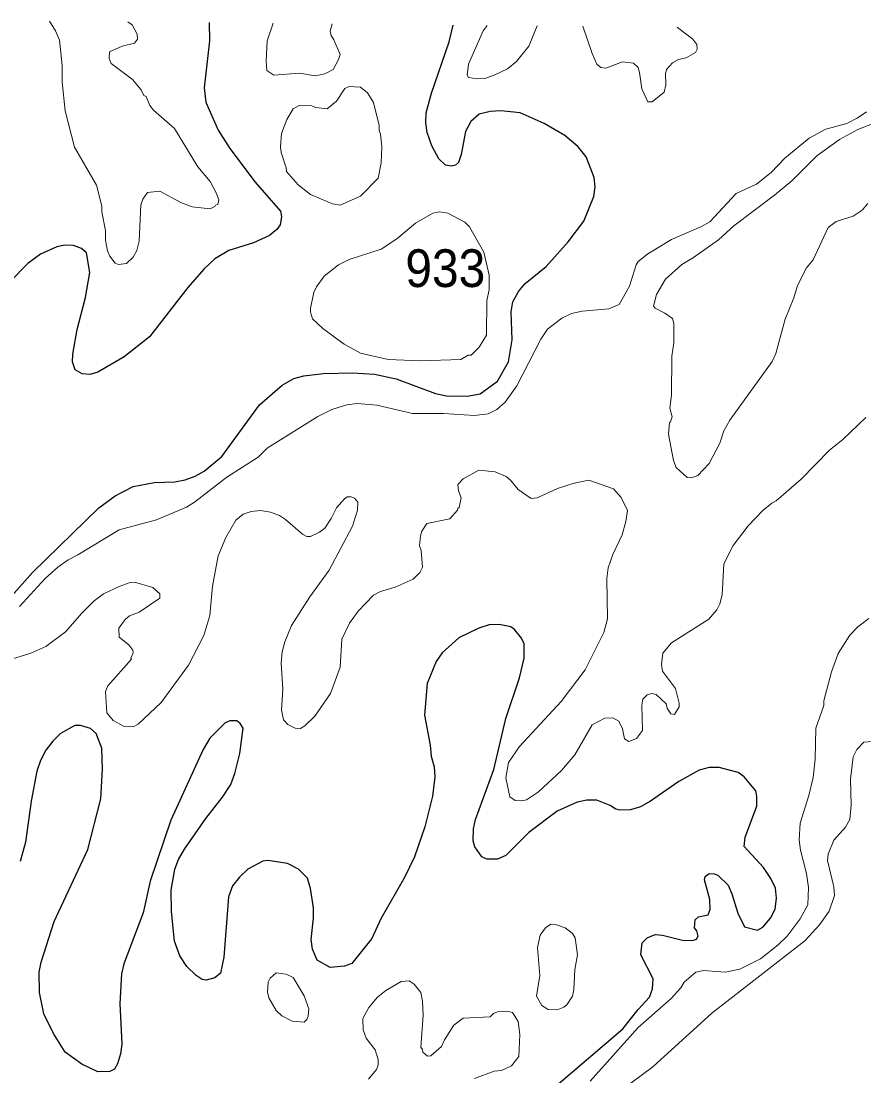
# Model space of a CAD drawing. Extents: x 598.3 to 623.2, y 6902.2 to 6930.1.
# Drawn here: x 616.767 to 618.553, y 6927.682 to 6929.917 of the extents above; entities that cross this region are included whole.
import ezdxf

# ---------------------------------------------------------------- set-up
doc = ezdxf.new("R2010")
doc.units = 0
doc.header["$LTSCALE"] = 0.032
doc.layers.add('1', color=7, linetype='Continuous', lineweight=25)
doc.layers.add('2', color=7, linetype='Continuous', lineweight=13)
doc.layers.add('21', color=7, linetype='Continuous')

msp = doc.modelspace()

# ---------------------------------------------------------------- linework, layer by layer
at = {"layer": '1'}
for points in [[(617.1654, 6929.9142), (617.1662, 6929.8755), (617.1551, 6929.7759), (617.1582, 6929.7454), (617.1848, 6929.6864), (617.209, 6929.6473), (617.2628, 6929.5761), (617.3165, 6929.5149), (617.3191, 6929.5032), (617.3163, 6929.486), (617.3086, 6929.4759), (617.2936, 6929.463), (617.2598, 6929.4474), (617.2073, 6929.4316), (617.1777, 6929.4135), (617.154, 6929.3917), (617.1202, 6929.3531), (617.0394, 6929.2487), (616.9851, 6929.2062), (616.9294, 6929.1737), (616.9127, 6929.1689), (616.8962, 6929.1701), (616.8813, 6929.1788), (616.8756, 6929.1953), (616.8764, 6929.2117), (616.8861, 6929.2638), (616.9032, 6929.3321), (616.9128, 6929.3849), (616.9055, 6929.4263), (616.895, 6929.4354), (616.878, 6929.4419), (616.8599, 6929.4427), (616.8427, 6929.4395), (616.8082, 6929.424), (616.7814, 6929.4037), (616.7428, 6929.365)], [(617.7375, 6929.7201), (617.7199, 6929.705), (617.7087, 6929.6834), (617.6997, 6929.6348), (617.694, 6929.6181), (617.6872, 6929.612), (617.6781, 6929.6098), (617.6665, 6929.6121), (617.6523, 6929.6259), (617.6372, 6929.6535), (617.6277, 6929.6812), (617.6244, 6929.7022), (617.6251, 6929.7233), (617.6364, 6929.7646), (617.6743, 6929.8735), (617.6824, 6929.9092)], [(616.7415, 6928.6935), (616.7912, 6928.7488), (616.932, 6928.8862), (616.9665, 6928.9118), (617.0046, 6928.9312), (617.0493, 6928.94), (617.093, 6928.9416), (617.1147, 6928.9458), (617.1357, 6928.9532), (617.1551, 6928.9637), (617.1925, 6928.9948), (617.2721, 6929.1041), (617.3203, 6929.1461), (617.3446, 6929.1603), (617.366, 6929.166), (617.4081, 6929.1708), (617.4693, 6929.1724), (617.5156, 6929.1692), (617.5619, 6929.1592), (617.6451, 6929.1287), (617.6685, 6929.1237), (617.7121, 6929.123), (617.7396, 6929.128), (617.7765, 6929.1546), (617.8, 6929.1952), (617.8074, 6929.2421), (617.8057, 6929.3013), (617.8091, 6929.3224), (617.8211, 6929.3447), (617.8353, 6929.3612), (617.8795, 6929.3976), (617.9266, 6929.4496), (617.9598, 6929.4938), (617.9806, 6929.5458), (617.9837, 6929.5665), (617.9815, 6929.5862), (617.9641, 6929.63), (617.9475, 6929.6513), (617.9193, 6929.6748), (617.8751, 6929.7006), (617.8248, 6929.7229), (617.7833, 6929.7276), (617.7611, 6929.7261), (617.7375, 6929.7201)], [(618.0156, 6928.2551), (617.987, 6928.2665), (617.9656, 6928.2665), (617.9452, 6928.2625), (617.9031, 6928.2432), (617.8427, 6928.1983), (617.794, 6928.1498), (617.7765, 6928.1419), (617.7537, 6928.1419), (617.7436, 6928.1465), (617.7285, 6928.1679), (617.7248, 6928.1805), (617.7256, 6928.2063), (617.7301, 6928.2259), (617.7685, 6928.3316), (617.7943, 6928.4397), (617.823, 6928.5262), (617.8332, 6928.5673), (617.8333, 6928.5979), (617.8273, 6928.61), (617.8123, 6928.6281), (617.8045, 6928.6337), (617.7799, 6928.6389), (617.7588, 6928.6381), (617.7369, 6928.6311), (617.6943, 6928.6107), (617.6593, 6928.5791), (617.6464, 6928.5606), (617.6276, 6928.5139), (617.622, 6928.4471), (617.634, 6928.3831), (617.6358, 6928.3601), (617.6421, 6928.3377), (617.6437, 6928.3164), (617.639, 6928.2749), (617.6228, 6928.2101), (617.6006, 6928.1465), (617.5797, 6928.1028), (617.5295, 6928.0154), (617.5104, 6927.9738), (617.4676, 6927.9208), (617.452, 6927.9151), (617.422, 6927.912), (617.3945, 6927.9274), (617.3847, 6927.9511), (617.3816, 6927.9716), (617.3863, 6928.0169), (617.3863, 6928.0385), (617.3801, 6928.0796), (617.3741, 6928.1014), (617.3548, 6928.1208), (617.3316, 6928.1328), (617.2895, 6928.1386), (617.2795, 6928.1378), (617.2474, 6928.1202), (617.23, 6928.1036), (617.2152, 6928.0853), (617.2066, 6928.0622), (617.1969, 6927.9343), (617.1898, 6927.9), (617.1777, 6927.8905), (617.1589, 6927.8854), (617.1508, 6927.8869), (617.138, 6927.8955), (617.1179, 6927.9142), (617.1032, 6927.9367), (617.0924, 6927.9678), (617.0854, 6928.0309), (617.0853, 6928.0763), (617.0925, 6928.1205), (617.1003, 6928.1411), (617.1129, 6928.1632), (617.1583, 6928.228), (617.194, 6928.273), (617.2111, 6928.2998), (617.22, 6928.323), (617.2302, 6928.3656), (617.2374, 6928.4192), (617.231, 6928.4291), (617.2241, 6928.4349), (617.2091, 6928.4349), (617.1996, 6928.4303), (617.1666, 6928.3982), (617.1529, 6928.3743), (617.0843, 6928.2241), (617.0408, 6928.0952), (617.0259, 6928.0278), (616.9848, 6927.92), (616.98, 6927.8987), (616.9759, 6927.8359), (616.9808, 6927.7501), (616.9777, 6927.7293), (616.971, 6927.7078), (616.9649, 6927.6971), (616.9547, 6927.692), (616.9296, 6927.6911), (616.8959, 6927.7076), (616.8607, 6927.7326), (616.8359, 6927.7727), (616.8152, 6927.8141)], [(616.8152, 6927.8141), (616.8059, 6927.8589), (616.8052, 6927.9025), (616.8093, 6927.9236), (616.8372, 6928.01), (616.9082, 6928.1621), (616.9363, 6928.2694), (616.9395, 6928.3322), (616.9379, 6928.3766), (616.926, 6928.4077), (616.9141, 6928.4188), (616.8926, 6928.4251), (616.8807, 6928.4251), (616.8503, 6928.408), (616.8342, 6928.3919), (616.8197, 6928.3728), (616.8078, 6928.351), (616.8004, 6928.3283), (616.7881, 6928.2649), (616.7761, 6928.1778), (616.7651, 6928.1368)], [(617.9018, 6927.6623), (618.0418, 6927.7822), (618.0747, 6927.8232), (618.0986, 6927.8494), (618.1052, 6927.8667), (618.1067, 6927.888), (618.0802, 6927.9387), (618.0828, 6927.9647), (618.0939, 6927.9751), (618.1108, 6927.9824), (618.1262, 6927.9807), (618.1686, 6927.9702), (618.1897, 6927.9695), (618.1983, 6927.9721), (618.2014, 6927.9788), (618.1991, 6927.9902), (618.1943, 6927.9965), (618.1952, 6928.0131), (618.2024, 6928.0195), (618.2232, 6928.0238), (618.2274, 6928.0353), (618.2266, 6928.056), (618.2153, 6928.0978), (618.2165, 6928.105), (618.2252, 6928.1111), (618.2356, 6928.1108), (618.2431, 6928.1076), (618.2651, 6928.0864), (618.273, 6928.0683), (618.2856, 6928.0272), (618.2997, 6927.9985), (618.3272, 6927.9915), (618.3389, 6927.9977), (618.3549, 6928.017), (618.365, 6928.0359), (618.3674, 6928.059), (618.3658, 6928.0803), (618.3555, 6928.1011), (618.3401, 6928.1238), (618.2995, 6928.1686), (618.3011, 6928.1885), (618.3262, 6928.2537), (618.3262, 6928.2749), (618.3237, 6928.2867), (618.2993, 6928.3161), (618.2865, 6928.3256), (618.2463, 6928.3361), (618.2251, 6928.3361), (618.2039, 6928.3304), (618.1605, 6928.3064), (618.101, 6928.2645), (618.0796, 6928.2529), (618.0582, 6928.2464), (618.0354, 6928.2455), (618.0273, 6928.2475), (618.0156, 6928.2551)]]:
    msp.add_lwpolyline(points, dxfattribs=at)
at = {"layer": '2'}
for points in [[(616.9931, 6929.9159), (617.002, 6929.9096), (617.0132, 6929.89), (617.014, 6929.8794), (617.0073, 6929.871), (616.981, 6929.8642), (616.9544, 6929.8524), (616.9533, 6929.8386), (616.9576, 6929.8277), (617.0028, 6929.7938), (617.0212, 6929.7722), (617.0269, 6929.7602), (617.0318, 6929.7574), (617.0398, 6929.7385), (617.0473, 6929.729), (617.0923, 6929.6897), (617.1415, 6929.6088), (617.1674, 6929.5774), (617.1806, 6929.5539), (617.1863, 6929.5388), (617.184, 6929.5289), (617.1791, 6929.5275), (617.1773, 6929.5244), (617.1675, 6929.5197), (617.1295, 6929.5243), (617.1058, 6929.5328), (617.0609, 6929.5568), (617.0351, 6929.5543), (617.0247, 6929.54), (617.0205, 6929.528), (617.0172, 6929.4514), (617.0123, 6929.4317), (617.0042, 6929.4176), (616.9905, 6929.4039), (616.9736, 6929.4015), (616.9663, 6929.4048), (616.955, 6929.4193), (616.9501, 6929.4304), (616.9461, 6929.453), (616.9461, 6929.4741), (616.938, 6929.5132), (616.9378, 6929.5251), (616.9266, 6929.5696), (616.8799, 6929.6502), (616.8605, 6929.7275), (616.8538, 6929.7881), (616.8537, 6929.8234), (616.8481, 6929.8772), (616.8398, 6929.8971), (616.8271, 6929.9175)], [(617.4264, 6929.9117), (617.422, 6929.8963), (617.4238, 6929.8869), (617.4299, 6929.8777), (617.4429, 6929.8468), (617.4399, 6929.8359), (617.4281, 6929.815), (617.4104, 6929.8061), (617.3899, 6929.8014), (617.3567, 6929.8069), (617.3025, 6929.803), (617.2877, 6929.8127), (617.286, 6929.8324), (617.2884, 6929.8756), (617.3009, 6929.9129)], [(617.7545, 6929.9085), (617.7464, 6929.8966), (617.7148, 6929.8263), (617.7119, 6929.803), (617.7152, 6929.7981), (617.7335, 6929.7949), (617.7497, 6929.7962), (617.7696, 6929.8027), (617.7974, 6929.8165), (617.8171, 6929.8322), (617.8428, 6929.8642), (617.8604, 6929.9074)], [(618.157, 6929.9046), (618.1578, 6929.9041), (618.1901, 6929.879), (618.1989, 6929.8677), (618.1998, 6929.8577), (618.1959, 6929.8509), (618.1765, 6929.8397), (618.1603, 6929.8362), (618.1471, 6929.8294), (618.1347, 6929.8148), (618.1327, 6929.8059), (618.1335, 6929.7822), (618.1296, 6929.767), (618.1041, 6929.7463), (618.0953, 6929.7466), (618.0821, 6929.7737), (618.0777, 6929.8089), (618.0744, 6929.819), (618.0646, 6929.8283), (618.0412, 6929.8312), (618.0062, 6929.8177), (617.9953, 6929.8192), (617.9872, 6929.8263), (617.9768, 6929.849), (617.9572, 6929.9065)], [(616.7639, 6928.677), (616.8181, 6928.7361), (616.8451, 6928.7608), (616.8664, 6928.7763), (616.8875, 6928.7865), (616.9749, 6928.8392), (617.0538, 6928.861), (617.1177, 6928.8877), (617.1346, 6928.8979), (617.2032, 6928.9512), (617.2697, 6928.9936), (617.2882, 6929.0127), (617.3956, 6929.0796), (617.4258, 6929.0945), (617.4574, 6929.1043), (617.4792, 6929.1075), (617.5205, 6929.1036), (617.5962, 6929.0858), (617.6622, 6929.0857), (617.728, 6929.0817), (617.7566, 6929.0856), (617.7752, 6929.0943), (617.7929, 6929.1103), (617.8177, 6929.1446), (617.8683, 6929.2434), (617.8825, 6929.2646), (617.9126, 6929.288), (617.933, 6929.2976), (617.9556, 6929.3026), (618.0126, 6929.3075), (618.0341, 6929.3167), (618.0564, 6929.3556), (618.0702, 6929.4011), (618.0745, 6929.4078), (618.0948, 6929.4246), (618.1455, 6929.4547), (618.2088, 6929.4822), (618.2265, 6929.4922), (618.282, 6929.5523), (618.3252, 6929.5721), (618.3563, 6929.5967), (618.3852, 6929.627), (618.4367, 6929.6696), (618.4721, 6929.6885), (618.517, 6929.7006), (618.539, 6929.7116), (618.5587, 6929.7254)], [(618.6074, 6929.7139), (618.5402, 6929.6877), (618.5013, 6929.6666), (618.4531, 6929.632), (618.4, 6929.5788), (618.3638, 6929.5484), (618.2775, 6929.4836), (618.245, 6929.4539), (618.1915, 6929.4163), (618.1673, 6929.4021), (618.1322, 6929.3708), (618.1131, 6929.3382), (618.1068, 6929.3138), (618.1103, 6929.309), (618.1314, 6929.2985), (618.1471, 6929.2872), (618.1505, 6929.277), (618.1505, 6929.2361), (618.1457, 6929.2077), (618.1449, 6929.1249), (618.1416, 6929.0975), (618.1465, 6929.0789), (618.1434, 6929.0686), (618.1409, 6929.0668), (618.1391, 6929.042), (618.1498, 6928.9868), (618.1551, 6928.9713), (618.1787, 6928.9505), (618.1877, 6928.9498), (618.2013, 6928.9546), (618.2251, 6928.9803), (618.2477, 6929.0229), (618.2561, 6929.0494), (618.269, 6929.072), (618.3588, 6929.1963), (618.3661, 6929.2129), (618.386, 6929.2859), (618.4044, 6929.331), (618.4123, 6929.3571), (618.4311, 6929.3944), (618.4454, 6929.4117), (618.4773, 6929.4802), (618.4941, 6929.4931), (618.5299, 6929.5042), (618.5496, 6929.5171), (618.5614, 6929.5312)], [(618.5567, 6929.0774), (618.5085, 6929.0309), (618.4801, 6929.0082), (618.4198, 6928.9471), (618.3671, 6928.9007), (618.3577, 6928.8963), (618.3389, 6928.8807), (618.3079, 6928.8477), (618.2759, 6928.8062), (618.2558, 6928.7676), (618.2525, 6928.702), (618.2477, 6928.6829), (618.2414, 6928.6703), (618.2243, 6928.6504), (618.1451, 6928.6002), (618.1271, 6928.5782), (618.1239, 6928.5541), (618.126, 6928.5402), (618.1536, 6928.5032), (618.1618, 6928.4724), (618.1617, 6928.4648), (618.1519, 6928.4486), (618.1437, 6928.4499), (618.1362, 6928.4619), (618.134, 6928.4708), (618.1127, 6928.4909), (618.103, 6928.4931), (618.0938, 6928.4899), (618.0846, 6928.4808), (618.0825, 6928.468), (618.0841, 6928.4142), (618.0714, 6928.3971), (618.0551, 6928.3912), (618.0458, 6928.3968), (618.0414, 6928.4182), (618.0338, 6928.4341), (618.021, 6928.4413), (618.004, 6928.4405), (617.9774, 6928.4267), (617.9407, 6928.363), (617.9118, 6928.3297), (617.8632, 6928.2845), (617.8379, 6928.2673), (617.827, 6928.265), (617.8138, 6928.2659), (617.8025, 6928.2738), (617.7943, 6928.3141), (617.8001, 6928.3464), (617.8233, 6928.3807), (617.9114, 6928.4761), (617.9624, 6928.5429), (618.0021, 6928.6221), (618.0095, 6928.6513), (618.0081, 6928.7366), (618.0113, 6928.759), (618.0209, 6928.7876), (618.0406, 6928.8289), (618.0483, 6928.8573), (618.0517, 6928.8807), (618.0387, 6928.9079), (618.0222, 6928.9267), (617.9698, 6928.9447), (617.939, 6928.9385), (617.9039, 6928.9268), (617.8605, 6928.9076), (617.8481, 6928.906), (617.8206, 6928.9251), (617.8042, 6928.9447), (617.7949, 6928.9523)], [(617.7949, 6928.9523), (617.7718, 6928.9622), (617.7373, 6928.9659), (617.7035, 6928.9473), (617.6928, 6928.9356), (617.694, 6928.9223), (617.6996, 6928.9076), (617.6955, 6928.8868), (617.6924, 6928.8848), (617.692, 6928.8814), (617.6758, 6928.8631), (617.6269, 6928.8533), (617.6165, 6928.837), (617.613, 6928.8265), (617.6115, 6928.8057), (617.6146, 6928.7956), (617.6178, 6928.7604), (617.612, 6928.7488), (617.5979, 6928.7351), (617.5594, 6928.7181), (617.5286, 6928.7092), (617.5134, 6928.7012), (617.4812, 6928.6674), (617.4629, 6928.6416), (617.4463, 6928.6081), (617.443, 6928.5483), (617.4224, 6928.4925), (617.3892, 6928.4449), (617.3682, 6928.424), (617.3591, 6928.4189), (617.3476, 6928.4196), (617.3324, 6928.4268), (617.3231, 6928.4373), (617.3191, 6928.4585), (617.3217, 6928.5019), (617.3184, 6928.557), (617.3201, 6928.5809), (617.3261, 6928.6023), (617.3402, 6928.6371), (617.3786, 6928.6978), (617.4197, 6928.7541), (617.4696, 6928.8475), (617.4801, 6928.8812), (617.4802, 6928.8984), (617.4736, 6928.9068), (617.4663, 6928.9096), (617.458, 6928.9092), (617.452, 6928.905), (617.4352, 6928.8861), (617.4243, 6928.8638), (617.4106, 6928.8429), (617.3996, 6928.8345), (617.3799, 6928.8251), (617.3723, 6928.8252), (617.3635, 6928.8301), (617.327, 6928.8617), (617.3146, 6928.8698), (617.2955, 6928.8769), (617.2741, 6928.8802), (617.2547, 6928.8783), (617.2373, 6928.8727), (617.2221, 6928.86), (617.2008, 6928.8233), (617.1845, 6928.7842), (617.1725, 6928.7205), (617.1667, 6928.6583), (617.1544, 6928.6156), (617.122, 6928.5526), (617.0637, 6928.474), (617.0153, 6928.428), (617.0044, 6928.4221), (616.9852, 6928.4227), (616.962, 6928.4359), (616.9486, 6928.4517), (616.9461, 6928.497), (616.9509, 6928.5093), (617.0007, 6928.5658), (616.9996, 6928.5679), (617.0042, 6928.579), (617.0041, 6928.5845), (616.9953, 6928.596), (616.9751, 6928.6124), (616.974, 6928.6315), (616.9876, 6928.6497), (616.9968, 6928.6573), (617.0175, 6928.6649), (617.0609, 6928.695), (617.0607, 6928.7037), (617.0464, 6928.7173), (617.0075, 6928.7287), (616.9984, 6928.728), (616.9745, 6928.7196), (616.9414, 6928.7038), (616.9217, 6928.689), (616.8962, 6928.6635), (616.8613, 6928.6231), (616.8192, 6928.5921), (616.7874, 6928.578), (616.6799, 6928.5447)], [(618.5228, 6928.6162), (618.5398, 6928.634), (618.5632, 6928.6517)], [(617.9726, 6927.6717), (618.0748, 6927.7853), (618.1444, 6927.8468), (618.1648, 6927.8693), (618.1722, 6927.881), (618.1969, 6927.9026), (618.2131, 6927.9055), (618.2589, 6927.9023), (618.2903, 6927.9089), (618.3339, 6927.9304), (618.3714, 6927.9603), (618.3905, 6927.9788), (618.4178, 6928.015), (618.4338, 6928.045), (618.4355, 6928.0817), (618.4313, 6928.1117), (618.4183, 6928.1606), (618.4161, 6928.183), (618.4177, 6928.2179), (618.4364, 6928.2768), (618.4451, 6928.3151), (618.45, 6928.3539), (618.4509, 6928.419), (618.4678, 6928.4673), (618.4679, 6928.477), (618.4841, 6928.5388), (618.4985, 6928.5772), (618.5228, 6928.6162)], [(618.5801, 6928.392), (618.5527, 6928.3893), (618.5378, 6928.3738), (618.53, 6928.3588), (618.5246, 6928.3112), (618.5261, 6928.2563), (618.5228, 6928.2261), (618.5137, 6928.2094), (618.4893, 6928.1818), (618.4773, 6928.1523)], [(618.4773, 6928.1523), (618.476, 6928.1392), (618.4889, 6928.0834), (618.4905, 6928.0645), (618.479, 6928.0316), (618.4588, 6928.0024), (618.4276, 6927.9688), (618.231, 6927.8157), (618.1055, 6927.7016), (617.9493, 6927.5862)], [(617.5028, 6927.6756), (617.5199, 6927.6959), (617.5236, 6927.7053), (617.5239, 6927.7174), (617.5174, 6927.7374), (617.4982, 6927.7628), (617.4915, 6927.7798), (617.4909, 6927.8038), (617.5036, 6927.8276), (617.5221, 6927.8494), (617.5398, 6927.8637), (617.5725, 6927.8828), (617.5895, 6927.8839), (617.6001, 6927.8771), (617.614, 6927.8595), (617.6178, 6927.841), (617.6187, 6927.8111), (617.6139, 6927.7431), (617.6177, 6927.7381), (617.6181, 6927.7329), (617.6279, 6927.7242), (617.6351, 6927.7248), (617.6581, 6927.745), (617.6645, 6927.7592), (617.6843, 6927.7897), (617.7037, 6927.805), (617.7608, 6927.8074), (617.7683, 6927.8147), (617.7768, 6927.8181), (617.7963, 6927.8196), (617.8081, 6927.8171), (617.8202, 6927.7978), (617.8235, 6927.77), (617.8219, 6927.7239), (617.8065, 6927.704), (617.7847, 6927.6943), (617.7693, 6927.6926), (617.7275, 6927.6771)]]:
    msp.add_lwpolyline(points, dxfattribs=at)
for points in [[(617.4351, 6929.748), (617.4528, 6929.7745), (617.4625, 6929.7786), (617.4863, 6929.7772), (617.5009, 6929.7654), (617.5141, 6929.7449), (617.5256, 6929.6961), (617.5257, 6929.6859), (617.5288, 6929.678), (617.5313, 6929.6513), (617.5297, 6929.617), (617.5237, 6929.5844), (617.4863, 6929.5468), (617.4431, 6929.5278), (617.4268, 6929.5302), (617.3805, 6929.5501), (617.3538, 6929.5707), (617.3291, 6929.5989), (617.3289, 6929.6067), (617.3184, 6929.6392), (617.3167, 6929.6513), (617.3187, 6929.6793), (617.3304, 6929.7089), (617.3435, 6929.7316), (617.3562, 6929.739), (617.3831, 6929.7381), (617.3911, 6929.7346), (617.4154, 6929.7317)], [(617.7172, 6929.4817), (617.7075, 6929.4914), (617.6711, 6929.5108), (617.6531, 6929.5132), (617.6398, 6929.5106), (617.6028, 6929.4892), (617.5633, 6929.456), (617.5299, 6929.434), (617.4624, 6929.4127), (617.4396, 6929.4013), (617.4089, 6929.3769), (617.3927, 6929.3543), (617.3876, 6929.3421), (617.3799, 6929.3094), (617.3799, 6929.3011), (617.3848, 6929.2866), (617.4064, 6929.2662), (617.4517, 6929.2329), (617.4862, 6929.2139), (617.545, 6929.2006), (617.6136, 6929.1975), (617.6985, 6929.2007), (617.7145, 6929.2095), (617.7205, 6929.21), (617.7379, 6929.2263), (617.7531, 6929.2521), (617.7539, 6929.3256), (617.7587, 6929.3478), (617.7588, 6929.3794), (617.7479, 6929.4279)], [(617.9408, 6927.9753), (617.9352, 6927.9841), (617.9198, 6927.9961), (617.9012, 6928.0026), (617.8893, 6928.0041), (617.878, 6927.9963), (617.8671, 6927.9804), (617.8616, 6927.9549), (617.8665, 6927.8952), (617.8592, 6927.8513), (617.8706, 6927.8318), (617.884, 6927.8231), (617.9031, 6927.8222), (617.917, 6927.8278), (617.9237, 6927.8334), (617.9352, 6927.8515), (617.9384, 6927.8651), (617.9401, 6927.9077), (617.9457, 6927.939)], [(617.3194, 6927.81), (617.3074, 6927.821), (617.2922, 6927.848), (617.2893, 6927.8596), (617.2908, 6927.881), (617.2951, 6927.8896), (617.3074, 6927.9006), (617.3284, 6927.8982), (617.3435, 6927.8909), (617.3668, 6927.8524), (617.3765, 6927.8243), (617.3755, 6927.8092), (617.3725, 6927.8021), (617.3666, 6927.7963), (617.3413, 6927.7986)]]:
    msp.add_lwpolyline(points, close=True, dxfattribs=at)

# ---------------------------------------------------------------- texts
at = {"layer": '21', "width": 0.95}
msp.add_text('933', height=0.08, dxfattribs=at).set_placement((617.5811, 6929.354))

doc.saveas('drawing.dxf')
